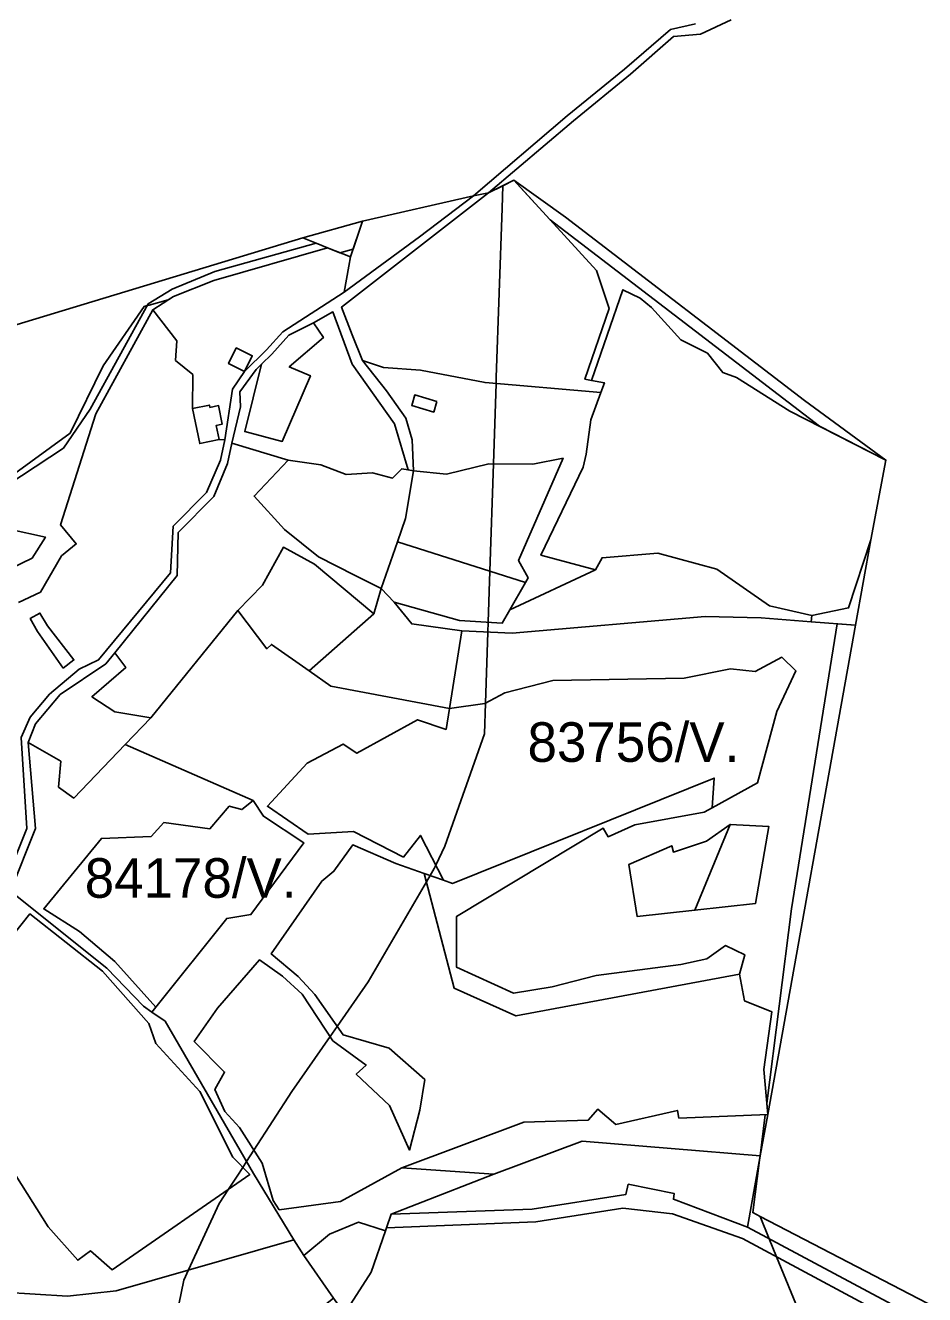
# Model space of a CAD drawing. Extents: x -477304 to -465429, y -1159113 to -1149210.
# Drawn here: x -475189 to -474848.1, y -1156755 to -1156274 of the extents above; entities that cross this region are included whole.
import ezdxf

# ---------------------------------------------------------------- set-up
doc = ezdxf.new("R2010")
doc.units = 0
for name, color, linetype in [('BPEJ_s', 7, 'Continuous'), ('orna_s', 7, 'Continuous'), ('PUPFL_s', 7, 'Continuous'), ('trav_porost_s', 7, 'Continuous')]:
    doc.layers.add(name, color=color, linetype=linetype)

msp = doc.modelspace()

# ---------------------------------------------------------------- linework, layer by layer
at = {"layer": 'BPEJ_s'}
for points in [[(-475223, -1156465.5), (-475172, -1156428.5), (-475159.5, -1156403), (-475144, -1156380.5), (-475142.89, -1156380.2), (-475142.15, -1156379.99), (-475134.83, -1156377.99), (-475132.85, -1156376.7), (-475117.6, -1156370.73), (-475074.45, -1156358.3), (-475069.81, -1156360.16), (-475064.78, -1156358.78), (-475061.21, -1156348.17), (-475019.16, -1156338.59), (-475013.4, -1156337.4), (-475007.98, -1156334.75), (-475003.78, -1156332.69), (-475000, -1156336.81), (-474990.04, -1156347.67), (-474887.92, -1156425.94), (-474862.78, -1156438.76), (-474868.51, -1156468.97), (-474874.32, -1156501.36), (-474881.26, -1156500.81), (-474898.58, -1156608.78), (-474907.96, -1156682.54), (-474907.59, -1156686.77), (-474908.5, -1156686.81), (-474910.49, -1156702.43), (-474910.7, -1156704.11), (-474913.22, -1156723.92), (-474910.48, -1156725.34), (-474833.78, -1156765.24)], [(-475134.5, -1156776.5), (-475129, -1156749.5), (-475127.22, -1156745.67), (-475115.5, -1156720.5), (-475111.98, -1156715.05), (-475108.75, -1156710.06), (-475106.62, -1156706.78), (-475105.19, -1156704.57), (-475102.39, -1156700.24), (-475088, -1156678), (-475073.45, -1156657.18), (-475070.81, -1156653.4), (-475059, -1156636.5), (-475036.95, -1156598.57), (-475035.55, -1156596.17), (-475034, -1156593.5), (-475033.44, -1156592.31), (-475030, -1156585), (-475015, -1156542.5), (-475014.61, -1156530.89), (-475013.71, -1156503.89), (-475013.59, -1156500.2), (-475012.94, -1156480.78), (-475011.59, -1156440.18), (-475010.57, -1156409.69), (-475010.5, -1156407.5), (-475008.25, -1156343.28), (-475007.98, -1156334.75), (-475013.4, -1156337.4), (-475019.16, -1156338.59), (-475061.21, -1156348.17), (-475064.78, -1156358.78), (-475069.81, -1156360.16), (-475074.45, -1156358.3), (-475117.6, -1156370.73), (-475132.85, -1156376.7), (-475134.83, -1156377.99), (-475142.15, -1156379.99), (-475142.89, -1156380.2), (-475144, -1156380.5), (-475159.5, -1156403), (-475172, -1156428.5), (-475223, -1156465.5)], [(-475111.98, -1156715.05), (-475108.75, -1156710.06), (-475106.62, -1156706.78), (-475105.19, -1156704.57), (-475102.39, -1156700.24), (-475088, -1156678), (-475073.45, -1156657.18), (-475070.81, -1156653.4), (-475059, -1156636.5), (-475036.95, -1156598.57), (-475035.55, -1156596.17), (-475034, -1156593.5), (-475033.44, -1156592.31), (-475030, -1156585), (-475015, -1156542.5), (-475014.61, -1156530.89), (-475013.71, -1156503.89), (-475013.59, -1156500.2), (-475012.94, -1156480.78), (-475011.59, -1156440.18), (-475010.57, -1156409.69), (-475010.5, -1156407.5), (-475008.25, -1156343.28), (-475007.98, -1156334.75), (-475003.78, -1156332.69), (-475000, -1156336.81), (-474990.04, -1156347.67), (-474887.92, -1156425.94), (-474862.78, -1156438.76), (-474868.51, -1156468.97), (-474874.32, -1156501.36), (-474881.26, -1156500.81), (-474898.58, -1156608.78), (-474907.96, -1156682.54), (-474907.59, -1156686.77), (-474908.5, -1156686.81), (-474910.49, -1156702.43), (-474910.7, -1156704.11), (-474913.22, -1156723.92), (-474910.48, -1156725.34)], [(-475134.5, -1156776.5), (-475129, -1156749.5), (-475127.22, -1156745.67), (-475115.5, -1156720.5), (-475111.98, -1156715.05)], [(-474910.48, -1156725.34), (-474907.01, -1156733.85), (-474904.24, -1156740.63), (-474895.17, -1156762.83)], [(-474895.17, -1156762.83), (-474904.24, -1156740.63), (-474907.01, -1156733.85), (-474910.48, -1156725.34), (-474833.78, -1156765.24)]]:
    msp.add_lwpolyline(points, dxfattribs=at)
at = {"layer": 'orna_s'}
for points in [[(-474993.54, -1156474.72), (-474972.92, -1156480.31), (-475005.36, -1156495.46), (-474999.43, -1156485.07), (-474998.44, -1156483.34), (-475002.06, -1156476.74), (-474985.18, -1156438.07), (-474996.63, -1156440.27), (-475013.29, -1156440.17), (-475029.32, -1156444.01), (-475041.83, -1156442.81), (-475042.44, -1156431.02), (-475044.83, -1156422.81), (-475052.13, -1156412.43), (-475061.2, -1156400.97), (-475053.28, -1156403.61), (-475039.25, -1156404.68), (-475014.74, -1156409.34), (-474970.79, -1156413.09), (-474974.64, -1156423.43), (-474976.42, -1156436.45), (-474977.52, -1156441.47)], [(-475032.99, -1156416.49), (-475041.37, -1156414.04), (-475042.55, -1156418.1), (-475034.17, -1156420.54)], [(-475047.92, -1156469.68), (-475044.86, -1156460.91), (-475041.83, -1156442.81), (-475029.32, -1156444.01), (-475013.29, -1156440.17), (-474996.63, -1156440.27), (-474985.18, -1156438.07), (-475002.06, -1156476.74), (-474998.44, -1156483.34), (-474999.43, -1156485.07)], [(-475225.29, -1156658.31), (-475187.3, -1156610.76), (-475159.84, -1156632.47), (-475142.18, -1156652.25), (-475139.51, -1156659.81), (-475122.83, -1156678.03), (-475110.32, -1156702.96), (-475103.98, -1156709.52), (-475156.11, -1156745.59), (-475164.39, -1156738.47), (-475169.17, -1156741.96), (-475180.38, -1156729.26)]]:
    msp.add_lwpolyline(points, close=True, dxfattribs=at)
at = {"layer": 'PUPFL_s'}
for points in [[(-474849.5, -1156764.55), (-474915.25, -1156729.45), (-474910.4, -1156702.44), (-474907.59, -1156686.77), (-474874.32, -1156501.36), (-474868.51, -1156468.97), (-474862.78, -1156438.76), (-474893.57, -1156416.19), (-474984.26, -1156346.63), (-475003.78, -1156332.69), (-475013.4, -1156337.4), (-474981.24, -1156310.11), (-474959.55, -1156292.51), (-474943.26, -1156278.24), (-474933.11, -1156277.27), (-474921.39, -1156271.86)], [(-474934.96, -1156273.41), (-474944.49, -1156275.53), (-474961.85, -1156290.53), (-474983.57, -1156308.21)], [(-474983.57, -1156308.21), (-475019.16, -1156338.59), (-475061.21, -1156348.17), (-475083.88, -1156354.51), (-475234.29, -1156400.13), (-475313.73, -1156424.71), (-475391.14, -1156449.64), (-475396.61, -1156443.63), (-475405.34, -1156421.01), (-475397.55, -1156376.7), (-475391.96, -1156364.08), (-475391.9, -1156354.84), (-475388.3, -1156340.07), (-475388.56, -1156333.62), (-475376.9, -1156317.3), (-475380.37, -1156306.64), (-475375.97, -1156285.92)]]:
    msp.add_lwpolyline(points, dxfattribs=at)
for points in [[(-475061.21, -1156348.17), (-475065.79, -1156361.77), (-475074.45, -1156358.3), (-475078.81, -1156356.55), (-475083.88, -1156354.51)], [(-475142.51, -1156379.5), (-475164.42, -1156419.5), (-475174.58, -1156434.27), (-475259.53, -1156490.07), (-475273.73, -1156472.95), (-475313.73, -1156424.71), (-475234.29, -1156400.13), (-475083.88, -1156354.51), (-475078.81, -1156356.55), (-475117.25, -1156367.31), (-475133.42, -1156374.01)], [(-475008.25, -1156500.53), (-475005.36, -1156495.46), (-474972.92, -1156480.31), (-474970.38, -1156475.74), (-474949.3, -1156474.03), (-474926.91, -1156480.08), (-474906.96, -1156494), (-474890.83, -1156497.69), (-474891.05, -1156500.03), (-474910.05, -1156498.51), (-474931.23, -1156498.05), (-475004.45, -1156504.28), (-475023.49, -1156503.47), (-475042.53, -1156500.85), (-475049.21, -1156492.6), (-475024.4, -1156499.52)], [(-475028.23, -1156532.89), (-475023.49, -1156503.47), (-475004.45, -1156504.28), (-474931.23, -1156498.05), (-474910.05, -1156498.51), (-474891.05, -1156500.03), (-474874.32, -1156501.36), (-474907.59, -1156686.77), (-474909.07, -1156669.74), (-474906.07, -1156647.79), (-474916.36, -1156643.72), (-474918.25, -1156633.54), (-474916.22, -1156626.18), (-474923.52, -1156622.73), (-474930.72, -1156627.77), (-474940.55, -1156629.96), (-474972.59, -1156634.08), (-474989.31, -1156638.3), (-475004.02, -1156640.75), (-475025.56, -1156630.94), (-475025.56, -1156611.66), (-474969.94, -1156578.24), (-474968.12, -1156581.5), (-474958, -1156577.02), (-474931.72, -1156572.2), (-474928.63, -1156570.5), (-474911.46, -1156561.07), (-474904.15, -1156533.98), (-474896.91, -1156518.62), (-474902.16, -1156513.48), (-474912.28, -1156518.89), (-474921.66, -1156517.82), (-474939.19, -1156521.34), (-474989.08, -1156522.28), (-475007.29, -1156526.94), (-475014.8, -1156530.99)], [(-474943.3, -1156587.27), (-474943.98, -1156584.88), (-474960.19, -1156591.97), (-474957.06, -1156611.72), (-474935.19, -1156609.32), (-474912.24, -1156606.8), (-474907.17, -1156577.56), (-474921.81, -1156576.78), (-474930.76, -1156583.22)], [(-475000, -1156689.64), (-474975.64, -1156688.83), (-474972, -1156684.73), (-474965.17, -1156690.59), (-474941.79, -1156685.22), (-474941.22, -1156688.12), (-474907.59, -1156686.77), (-474910.4, -1156702.44), (-474977.93, -1156696.88), (-475011.36, -1156709.35), (-475046.28, -1156706.97)], [(-474915.25, -1156729.45), (-474943.36, -1156718.88), (-474943.01, -1156716.72), (-474960.45, -1156713.18), (-474961.41, -1156717.1), (-474996.9, -1156722.67), (-475050.35, -1156724.49), (-475011.36, -1156709.35), (-474977.93, -1156696.88), (-474910.4, -1156702.44)], [(-475050.35, -1156724.49), (-474996.9, -1156722.67), (-474961.41, -1156717.1), (-474960.45, -1156713.18), (-474943.01, -1156716.72), (-474943.36, -1156718.88), (-474915.25, -1156729.45), (-474849.5, -1156764.55), (-474850.84, -1156769.41), (-474917.11, -1156733.69), (-474943.69, -1156724.45), (-474962.53, -1156722.23), (-474995.47, -1156727.45), (-475052.09, -1156729.69)]]:
    msp.add_lwpolyline(points, close=True, dxfattribs=at)
at = {"layer": 'trav_porost_s'}
for points in [[(-475014.74, -1156409.34), (-475039.25, -1156404.68), (-475053.28, -1156403.61), (-475061.2, -1156400.97), (-475065.09, -1156391.26), (-475069.14, -1156380.73), (-475013.4, -1156337.4), (-475003.78, -1156332.69), (-474972.43, -1156366.88), (-474967.67, -1156381.29), (-474976.89, -1156408.08), (-474974.37, -1156408.54), (-474969.47, -1156409.43), (-474970.79, -1156413.09)], [(-475066.4, -1156365.23), (-475065.79, -1156361.77), (-475061.21, -1156348.17), (-475019.16, -1156338.59), (-475039.64, -1156354.14), (-475068.15, -1156375.11)], [(-475105.91, -1156405.13), (-475110.52, -1156411.88), (-475113.36, -1156431.06), (-475115.59, -1156430.98), (-475116.68, -1156425.59), (-475114.36, -1156425.12), (-475115.78, -1156418.09), (-475119.09, -1156418.76), (-475119.27, -1156417.88), (-475125.64, -1156419.17), (-475125.49, -1156406.36), (-475132.14, -1156400.97), (-475131.59, -1156393.52), (-475140.74, -1156381.82), (-475132.85, -1156376.7), (-475117.6, -1156370.73), (-475074.45, -1156358.3), (-475065.79, -1156361.77), (-475066.4, -1156365.23), (-475068.15, -1156375.11), (-475091.38, -1156390.17), (-475097.66, -1156396.98), (-475105.91, -1156405.13), (-475103.01, -1156399.2), (-475109.07, -1156396.24), (-475111.97, -1156402.17)], [(-474949.3, -1156474.03), (-474970.38, -1156475.74), (-474972.92, -1156480.31), (-474993.54, -1156474.72), (-474977.52, -1156441.47), (-474976.42, -1156436.45), (-474974.64, -1156423.43), (-474970.79, -1156413.09), (-474969.47, -1156409.43), (-474974.37, -1156408.54), (-474962.49, -1156374.2), (-474955.99, -1156377.42), (-474951.61, -1156380.89), (-474940.5, -1156393.12), (-474930.41, -1156398.22), (-474924.65, -1156405.6), (-474919.43, -1156407.48), (-474899.18, -1156420.2), (-474862.78, -1156438.76), (-474868.51, -1156468.97), (-474876.9, -1156494.75), (-474890.83, -1156497.69), (-474906.96, -1156494), (-474926.91, -1156480.08)], [(-475049.89, -1156445.56), (-475057.48, -1156443.63), (-475067.38, -1156444.19), (-475076.96, -1156440.54), (-475089.41, -1156438.79), (-475110.72, -1156432.37), (-475107.51, -1156418.5), (-475107.73, -1156412.87), (-475101.58, -1156404.38), (-475099.54, -1156402.41), (-475105.87, -1156427.94), (-475091.63, -1156431.64), (-475080.95, -1156406.75), (-475088.96, -1156403.43), (-475076, -1156392.31), (-475079.74, -1156386.67), (-475072.42, -1156382.57), (-475065.16, -1156402.38), (-475049.09, -1156425.06), (-475043.95, -1156442.45), (-475046.33, -1156442.04)], [(-475080.95, -1156406.75), (-475091.63, -1156431.64), (-475105.87, -1156427.94), (-475099.54, -1156402.41), (-475095.62, -1156398.62), (-475089.09, -1156391.44), (-475079.74, -1156386.67), (-475076, -1156392.31), (-475088.96, -1156403.43)], [(-475089.41, -1156438.79), (-475102.29, -1156452.37), (-475090.82, -1156465.09), (-475077.92, -1156475.45), (-475064.29, -1156482.35), (-475054.1, -1156487.43), (-475056.97, -1156496.95), (-475079.37, -1156478.22), (-475091.22, -1156471.76), (-475099.13, -1156486.1), (-475108.45, -1156495.73), (-475141.4, -1156536.4), (-475155.08, -1156534.16), (-475163.83, -1156528.4), (-475150.9, -1156517.29), (-475155.14, -1156511.76), (-475131.49, -1156482.48), (-475131.08, -1156466.21), (-475117.62, -1156452.57), (-475112.37, -1156440.09), (-475110.72, -1156432.37)], [(-475090.82, -1156465.09), (-475102.29, -1156452.37), (-475089.41, -1156438.79), (-475076.96, -1156440.54), (-475067.38, -1156444.19), (-475057.48, -1156443.63), (-475049.89, -1156445.56), (-475046.33, -1156442.04), (-475043.95, -1156442.45), (-475041.83, -1156442.81), (-475044.86, -1156460.91), (-475047.92, -1156469.68), (-475054.1, -1156487.43), (-475064.29, -1156482.35), (-475077.92, -1156475.45)], [(-475024.4, -1156499.52), (-475049.21, -1156492.6), (-475054.1, -1156487.43), (-475047.92, -1156469.68), (-474999.43, -1156485.07), (-475005.36, -1156495.46), (-475008.25, -1156500.53)], [(-474868.51, -1156468.97), (-474874.32, -1156501.36), (-474891.05, -1156500.03), (-474890.83, -1156497.69), (-474876.9, -1156494.75)], [(-475081.4, -1156518.64), (-475095.72, -1156508.57), (-475097.5, -1156510.23), (-475108.45, -1156495.73), (-475099.13, -1156486.1), (-475091.22, -1156471.76), (-475079.37, -1156478.22), (-475056.97, -1156496.95)], [(-475174.71, -1156517.65), (-475170.65, -1156514.48), (-475180.7, -1156501.59), (-475183.49, -1156496.7), (-475187.2, -1156498.82), (-475184.41, -1156503.71)], [(-475116.16, -1156646.41), (-475125, -1156659.05), (-475113.47, -1156670.65), (-475117.15, -1156677.31), (-475113.4, -1156685.57), (-475107.86, -1156691.71), (-475099.22, -1156705.18), (-475095.14, -1156719.28), (-475092.77, -1156722.83), (-475069.54, -1156719.75), (-475046.28, -1156706.97), (-475011.36, -1156709.35), (-475050.35, -1156724.49), (-475052.09, -1156729.69), (-475052.45, -1156730.77), (-475062.76, -1156727.52), (-475073.66, -1156732.1), (-475083.44, -1156740.19), (-475087.28, -1156734.24), (-475102.53, -1156709.16), (-475136.07, -1156651.39), (-475141.06, -1156647.92), (-475139.61, -1156646.1), (-475112.67, -1156612.44), (-475103.49, -1156610.99), (-475083.5, -1156583.74), (-475098.77, -1156573.71), (-475102.69, -1156567.78), (-475151.18, -1156546.56), (-475141.4, -1156536.4), (-475108.45, -1156495.73), (-475097.5, -1156510.23), (-475095.72, -1156508.57), (-475081.4, -1156518.64), (-475073.18, -1156524.42), (-475028.23, -1156532.89), (-475029.54, -1156540.8), (-475040.34, -1156537.14), (-475063.3, -1156549.83), (-475068.48, -1156546.39), (-475082.23, -1156553.56), (-475097.26, -1156569.92), (-475081.82, -1156580.48), (-475064.67, -1156579.48), (-475045.71, -1156589.21), (-475039.27, -1156580.95), (-475030.54, -1156597.95), (-475037.78, -1156595.38), (-475048.58, -1156591.56), (-475064.89, -1156584.55), (-475072.02, -1156594.57), (-475076.69, -1156598.3), (-475095.83, -1156625.91), (-475085.63, -1156634.48), (-475079.3, -1156641.24), (-475068.59, -1156656.58), (-475051.05, -1156661.66), (-475037.63, -1156673.51), (-475039.47, -1156685.08), (-475043.36, -1156700.25), (-475050.95, -1156683.35), (-475063.6, -1156671.41), (-475059.83, -1156668.02), (-475072.4, -1156658.77), (-475084.12, -1156641.16), (-475091.56, -1156634.29), (-475100.23, -1156628.08)], [(-475155.08, -1156534.16), (-475141.4, -1156536.4), (-475151.18, -1156546.56), (-475170.69, -1156566.83), (-475176.45, -1156562.64), (-475175.55, -1156552.9), (-475187.97, -1156545.74), (-475185.15, -1156538.73), (-475175.79, -1156527.59), (-475158.54, -1156515.97), (-475155.14, -1156511.76), (-475150.9, -1156517.29), (-475163.83, -1156528.4)], [(-475028.23, -1156532.89), (-475014.8, -1156530.99), (-475007.29, -1156526.94), (-474989.08, -1156522.28), (-474939.19, -1156521.34), (-474921.66, -1156517.82), (-474912.28, -1156518.89), (-474902.16, -1156513.48), (-474896.91, -1156518.62), (-474904.15, -1156533.98), (-474911.46, -1156561.07), (-474928.63, -1156570.5), (-474927.84, -1156559.28), (-475027.09, -1156599.2), (-475030.54, -1156597.95), (-475039.27, -1156580.95), (-475045.71, -1156589.21), (-475064.67, -1156579.48), (-475081.82, -1156580.48), (-475097.26, -1156569.92), (-475082.23, -1156553.56), (-475068.48, -1156546.39), (-475063.3, -1156549.83), (-475040.34, -1156537.14), (-475029.54, -1156540.8)], [(-475176.45, -1156562.64), (-475170.69, -1156566.83), (-475151.18, -1156546.56), (-475102.69, -1156567.78), (-475106.96, -1156571.2), (-475111.73, -1156569.89), (-475119.06, -1156578.48), (-475136.53, -1156576.12), (-475141.35, -1156581.44), (-475160.23, -1156582.1), (-475182.08, -1156608.83), (-475168.54, -1156617.36), (-475155.07, -1156628.76), (-475139.61, -1156646.1), (-475141.06, -1156647.92), (-475144.22, -1156645.73), (-475158.16, -1156631.27), (-475194.61, -1156602.07), (-475185.24, -1156578.38), (-475187.97, -1156545.74), (-475175.55, -1156552.9)], [(-474969.94, -1156578.24), (-475025.56, -1156611.66), (-475025.56, -1156630.94), (-475004.02, -1156640.75), (-474989.31, -1156638.3), (-474972.59, -1156634.08), (-474940.55, -1156629.96), (-474930.72, -1156627.77), (-474923.52, -1156622.73), (-474916.22, -1156626.18), (-474918.25, -1156633.54), (-475003.02, -1156649.4), (-475026.42, -1156638.91), (-475037.78, -1156595.38), (-475030.54, -1156597.95), (-475027.09, -1156599.2), (-474927.84, -1156559.28), (-474928.63, -1156570.5), (-474931.72, -1156572.2), (-474958, -1156577.02), (-474968.12, -1156581.5)], [(-475119.06, -1156578.48), (-475111.73, -1156569.89), (-475106.96, -1156571.2), (-475102.69, -1156567.78), (-475098.77, -1156573.71), (-475083.5, -1156583.74), (-475103.49, -1156610.99), (-475112.67, -1156612.44), (-475139.61, -1156646.1), (-475155.07, -1156628.76), (-475168.54, -1156617.36), (-475182.08, -1156608.83), (-475160.23, -1156582.1), (-475141.35, -1156581.44), (-475136.53, -1156576.12)], [(-474960.19, -1156591.97), (-474943.98, -1156584.88), (-474943.3, -1156587.27), (-474930.76, -1156583.22), (-474921.81, -1156576.78), (-474935.19, -1156609.32), (-474957.06, -1156611.72)], [(-475051.05, -1156661.66), (-475068.59, -1156656.58), (-475079.3, -1156641.24), (-475085.63, -1156634.48), (-475095.83, -1156625.91), (-475076.69, -1156598.3), (-475072.02, -1156594.57), (-475064.89, -1156584.55), (-475048.58, -1156591.56), (-475037.78, -1156595.38), (-475026.42, -1156638.91), (-475003.02, -1156649.4), (-474918.25, -1156633.54), (-474916.36, -1156643.72), (-474906.07, -1156647.79), (-474909.07, -1156669.74), (-474907.59, -1156686.77), (-474941.22, -1156688.12), (-474941.79, -1156685.22), (-474965.17, -1156690.59), (-474972, -1156684.73), (-474975.64, -1156688.83), (-475000, -1156689.64), (-475046.28, -1156706.97), (-475069.54, -1156719.75), (-475092.77, -1156722.83), (-475095.14, -1156719.28), (-475099.22, -1156705.18), (-475107.86, -1156691.71), (-475113.4, -1156685.57), (-475117.15, -1156677.31), (-475113.47, -1156670.65), (-475125, -1156659.05), (-475116.16, -1156646.41), (-475100.23, -1156628.08), (-475091.56, -1156634.29), (-475084.12, -1156641.16), (-475072.4, -1156658.77), (-475059.83, -1156668.02), (-475063.6, -1156671.41), (-475050.95, -1156683.35), (-475043.36, -1156700.25), (-475039.47, -1156685.08), (-475037.63, -1156673.51)], [(-475180.38, -1156729.26), (-475169.17, -1156741.96), (-475164.39, -1156738.47), (-475156.11, -1156745.59), (-475103.98, -1156709.52), (-475110.32, -1156702.96), (-475122.83, -1156678.03), (-475139.51, -1156659.81), (-475142.18, -1156652.25), (-475159.84, -1156632.47), (-475187.3, -1156610.76), (-475225.29, -1156658.31)], [(-475073.66, -1156732.1), (-475062.76, -1156727.52), (-475052.45, -1156730.77), (-475057.96, -1156746.55), (-475065.69, -1156758.54), (-475068.06, -1156762.21), (-475072.16, -1156756.34), (-475083.44, -1156740.19)], [(-475215.38, -1156792.99), (-475235.48, -1156787.73), (-475248.33, -1156785.26), (-475249.84, -1156771.66), (-475231.82, -1156765.37), (-475220.74, -1156764.57), (-475214.97, -1156756.83), (-475197.62, -1156754.09), (-475173.1, -1156755.58), (-475154.64, -1156753.52), (-475087.28, -1156734.24), (-475083.44, -1156740.19), (-475072.16, -1156756.34), (-475094.43, -1156773.83), (-475134.32, -1156783.09), (-475142.92, -1156777.83), (-475147.7, -1156787.55), (-475158.17, -1156788.57), (-475170.47, -1156784.32)]]:
    msp.add_lwpolyline(points, close=True, dxfattribs=at)
for points in [[(-475191.66, -1156492.74), (-475183.33, -1156488.73), (-475175.33, -1156475.04), (-475169.77, -1156470.53), (-475175.68, -1156463.25), (-475162.31, -1156421.25), (-475140.74, -1156381.82), (-475131.59, -1156393.52), (-475132.14, -1156400.97), (-475125.49, -1156406.36), (-475125.64, -1156419.17), (-475122.94, -1156432.47), (-475115.59, -1156430.98), (-475113.36, -1156431.06), (-475115.06, -1156438.73), (-475120.36, -1156451.04), (-475132.98, -1156463.78), (-475133.99, -1156481.5), (-475161.27, -1156514.44), (-475168.64, -1156517.95), (-475179.82, -1156527.43), (-475187.19, -1156536.22), (-475190.6, -1156543.87), (-475188.48, -1156578.4), (-475197.15, -1156600.06)], [(-475195.22, -1156464.94), (-475181.46, -1156467.94), (-475186.51, -1156475.95), (-475194.59, -1156479.84)], [(-475194.61, -1156602.07), (-475158.16, -1156631.27), (-475144.22, -1156645.73), (-475141.06, -1156647.92), (-475136.07, -1156651.39), (-475102.53, -1156709.16), (-475087.28, -1156734.24), (-475154.64, -1156753.52), (-475173.1, -1156755.58), (-475197.62, -1156754.09)], [(-475065.69, -1156758.54), (-475057.96, -1156746.55), (-475052.45, -1156730.77), (-475052.09, -1156729.69), (-474995.47, -1156727.45), (-474962.53, -1156722.23), (-474943.69, -1156724.45), (-474917.11, -1156733.69), (-474850.84, -1156769.41)]]:
    msp.add_lwpolyline(points, dxfattribs=at)

# ---------------------------------------------------------------- texts
at = {"layer": 'BPEJ_s'}
for s, p in [('83756/V.', (-474998.64, -1156553.1)), ('84178/V.', (-475166.52, -1156604.61))]:
    msp.add_text(s, height=15, dxfattribs=at).set_placement(p)

doc.saveas('drawing.dxf')
